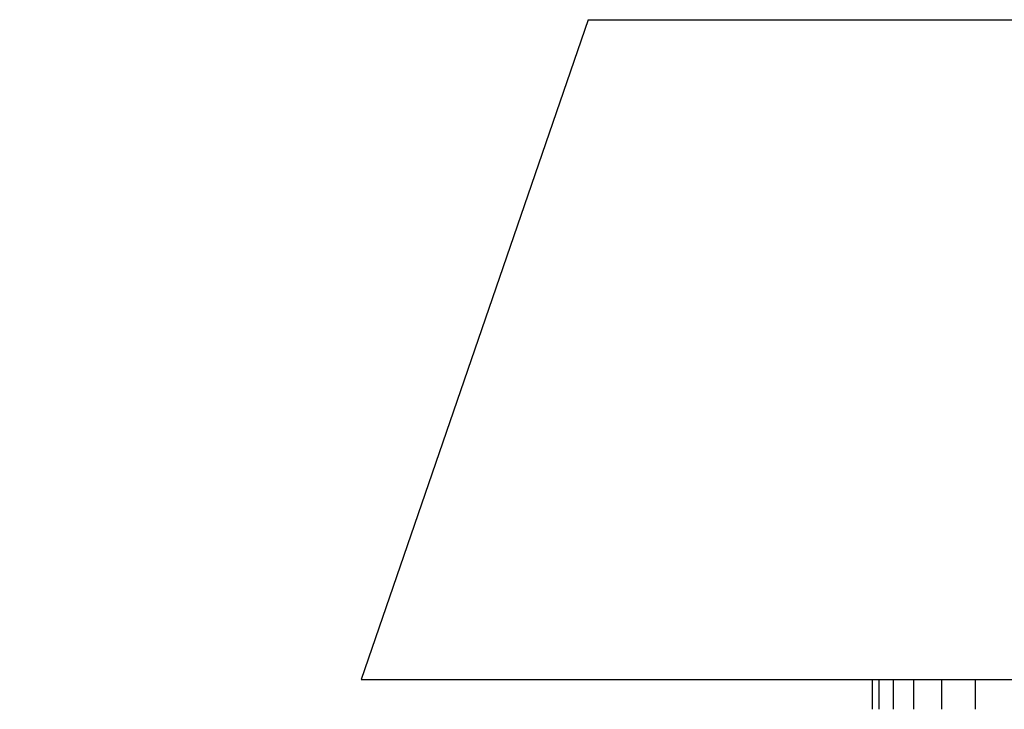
# Model space of a CAD drawing. Header units: millimetres. Extents: x 64 to 139, y 22 to 281.
# Tile 428 of 536: x 106.741 to 107.652, y 53.455 to 54.093. Entities that reach past the tile are written whole.
import ezdxf

# ---------------------------------------------------------------- set-up
doc = ezdxf.new("R2010")
doc.units = ezdxf.units.MM
doc.styles.add('SLDTEXTSTYLE0', font='TXT', dxfattribs={"width": 0.75})
doc.dimstyles.new('SLDDIMSTYLE1', dxfattribs={"dimtxt": 3.5, "dimasz": 3.302, "dimexe": 0, "dimexo": 0.0625, "dimgap": 0.875, "dimtad": 1, "dimdec": 0, "dimlfac": 12, "dimrnd": 1e-09, "dimzin": 12, "dimdsep": 46, "dimtxsty": 'SLDTEXTSTYLE0', "dimsah": 1, "dimcen": 0.09, "dimadec": 0, "dimazin": 3, "dimtfac": 1, "dimtdec": 0, "dimtofl": 0, "dimtmove": 0, "dimatfit": 3, "dimfxl": 0, "dimfrac": 2, "dimtolj": 1, "dimtzin": 12, "dimarcsym": 0})

# ---------------------------------------------------------------- blocks, each defined once
blk = doc.blocks.new('_D_1')
at = {"color": 7, "linetype": 'Continuous', "lineweight": 0}
for p, q in [((102.6191, 188.38776), (67.10295, 188.38776)), ((68.10295, 188.38776), (68.10295, 21.72215)), ((106.57743, 21.72215), (67.10295, 21.72215))]:
    blk.add_line(p, q, dxfattribs=at)
at = {"color": 7, "linetype": 'Continuous', "lineweight": 18}
for points in [[(68.10295, 188.38776), (67.59495, 185.08576), (68.61095, 185.08576)], [(68.10295, 21.72215), (68.61095, 25.02415), (67.59495, 25.02415)]]:
    blk.add_solid(points, dxfattribs=at)
at = {"color": 7, "linetype": 'Continuous', "lineweight": 18, "insert": (63.59121, 98.87805), "char_height": 3.5, "attachment_point": 1, "rotation": 90, "style": 'SLDTEXTSTYLE0'}
blk.add_mtext('2000', dxfattribs=at)
blk = doc.blocks.new('_D_2')
at = {"color": 7, "linetype": 'Continuous', "lineweight": 0}
for p, q in [((109.26493, 54.14923), (75.53497, 54.14923)), ((76.53497, 21.72215), (76.53497, 54.14923)), ((108.8691, 21.72215), (75.53497, 21.72215))]:
    blk.add_line(p, q, dxfattribs=at)
at = {"color": 7, "linetype": 'Continuous', "lineweight": 18}
for points in [[(76.53497, 54.14923), (76.02697, 50.84723), (77.04297, 50.84723)], [(76.53497, 21.72215), (77.04297, 25.02415), (76.02697, 25.02415)]]:
    blk.add_solid(points, dxfattribs=at)
at = {"color": 7, "linetype": 'Continuous', "lineweight": 18, "insert": (72.02323, 36.20914), "char_height": 3.5, "attachment_point": 1, "rotation": 90, "style": 'SLDTEXTSTYLE0'}
blk.add_mtext('389', dxfattribs=at)

msp = doc.modelspace()

# ---------------------------------------------------------------- linework, layer by layer
at = {"color": 7, "linetype": 'Continuous', "lineweight": 25}
for p, q in [((107.26643, 54.09298), (107.0566, 53.48256)), ((107.26643, 54.09298), (112.47176, 54.09298)), ((107.0566, 53.48256), (112.6816, 53.48256)), ((107.52933, 53.48256), (107.52933, 53.45489)), ((107.53561, 53.48256), (107.53561, 53.45489)), ((107.54868, 53.48256), (107.54868, 53.45489)), ((107.56746, 53.48256), (107.56746, 53.45489)), ((107.59345, 53.48256), (107.59345, 53.45489)), ((107.62453, 53.48256), (107.62453, 53.45489))]:
    msp.add_line(p, q, dxfattribs=at)

# ---------------------------------------------------------------- dimensions: what is measured, and where the dimension line sits
at = {"color": 7, "linetype": 'Continuous', "lineweight": 18}
for base, p1, p2, picture, middle in [((68.10295, 21.72215), (103.6191, 188.38776), (107.57743, 21.72215), '_D_1', (68.10295, 104.05027)), ((76.53497, 54.14923), (109.8691, 21.72215), (110.26493, 54.14923), '_D_2', (76.53497, 40.0883))]:
    dim = msp.add_linear_dim(base=base, p1=p1, p2=p2, angle=90, dimstyle='SLDDIMSTYLE1', dxfattribs=at)
    dim.commit()
    dim.dimension.update_dxf_attribs({"geometry": picture, "text_midpoint": middle, "dimtype": 160})

doc.saveas('drawing.dxf')
